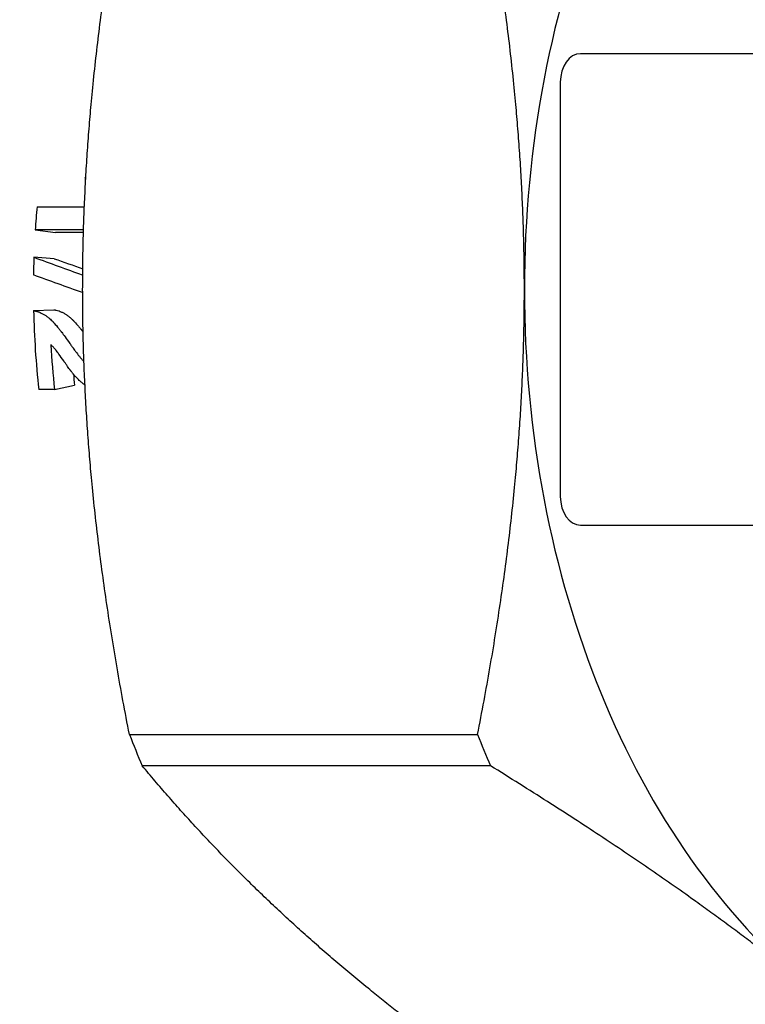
# Model space of a CAD drawing. Header units: inches. Extents: x 1 to 669, y 0 to 417.
# Tile 261 of 448: x 362.6 to 363.36, y 231.872 to 232.903. Entities that reach past the tile are written whole.
import ezdxf

# ---------------------------------------------------------------- set-up
doc = ezdxf.new("R2010")
doc.units = ezdxf.units.IN
doc.header["$LTSCALE"] = 12
doc.header["$MEASUREMENT"] = 0
doc.header["$PDMODE"] = 1
doc.layers.get('Defpoints').update_dxf_attribs({"linetype": 'CONTINUOUS'})
doc.layers.add('D', color=2, linetype='CONTINUOUS')
doc.layers.add('Q', color=4, linetype='CONTINUOUS')
doc.styles.get("Standard").update_dxf_attribs({"font": 'SIMPLEX.SHX', "width": 0.875})
doc.dimstyles.get("Standard").update_dxf_attribs({"dimscale": 28, "dimtxt": 0.125, "dimasz": 0.125, "dimexe": 0.04375, "dimexo": 0.0625, "dimgap": 0.04375, "dimtad": 0, "dimtih": 1, "dimtoh": 1, "dimdec": 4, "dimzin": 12, "dimdsep": 46, "dimlunit": 5, "dimtxsty": 'Standard', "dimcen": 0, "dimclrd": 256, "dimclre": 256, "dimclrt": 256, "dimadec": 1, "dimazin": 3, "dimtfac": 0.875, "dimtdec": 4, "dimtofl": 0, "dimtmove": 0, "dimatfit": 2, "dimfxl": 1, "dimtolj": 1, "dimtzin": 12, "dimlwd": 13, "dimlwe": 13, "dimarcsym": 0})
doc.dimstyles.new('STANDARD$0', dxfattribs={"dimscale": 32, "dimtxt": 0.09375, "dimasz": 0.0625, "dimexe": 0.03125, "dimexo": 0.03125, "dimgap": 0.03125, "dimtad": 1, "dimtih": 1, "dimtoh": 1, "dimdec": 4, "dimzin": 12, "dimdsep": 46, "dimlunit": 5, "dimtxsty": 'Standard', "dimcen": -0.03125, "dimclrd": 256, "dimclre": 256, "dimclrt": 256, "dimadec": 0, "dimazin": 0, "dimtfac": 0.875, "dimtdec": 4, "dimtofl": 0, "dimtmove": 0, "dimatfit": 3, "dimfxl": 1, "dimtolj": 1, "dimtzin": 12, "dimlwd": 13, "dimlwe": 13, "dimarcsym": 0})

# ---------------------------------------------------------------- blocks, each defined once
blk = doc.blocks.new('*D70')
at = {"layer": 'D', "lineweight": 13, "transparency": 16777216}
for p, q in [((327.5446, 287.0038), (425.2048, 287.0038)), ((424.2048, 285.0038), (424.2048, 231.3716)), ((424.2048, 167.621), (424.2048, 223.2466)), ((370.1312, 165.621), (425.2048, 165.621))]:
    blk.add_line(p, q, dxfattribs=at)
at = {"layer": 'D', "transparency": 16777216}
for points in [[(423.8715, 285.0038), (424.5382, 285.0038), (424.2048, 287.0038)], [(423.8715, 167.621), (424.5382, 167.621), (424.2048, 165.621)]]:
    blk.add_solid(points, dxfattribs=at)
at = {"layer": 'Defpoints', "color": 0, "transparency": 16777216}
for p in [(326.5446, 287.0038), (369.1312, 165.621), (424.2048, 165.621)]:
    blk.add_point(p, dxfattribs=at)
at = {"layer": 'D', "transparency": 16777216, "insert": (424.2048, 227.3091), "char_height": 3, "attachment_point": 5}
blk.add_mtext('\\A1;121{\\H0.875x;\\S1/2;}{}{\\C2;%%p1}', dxfattribs=at)

msp = doc.modelspace()

# ---------------------------------------------------------------- linework, layer by layer
at = {"layer": 'Q', "extrusion": (-1, 4.93038e-32, -2.22045e-16)}
for p, q in [((363.58083, 232.86783), (363.18731, 232.86783)), ((363.16613, 232.83787), (363.16613, 232.40408)), ((362.66888, 232.7381), (362.6694, 232.7381)), ((362.61833, 232.70754), (362.66791, 232.70754)), ((362.66704, 232.68328), (362.61645, 232.68328)), ((362.61645, 232.68328), (362.63758, 232.68055)), ((362.66696, 232.68055), (362.63758, 232.68055)), ((362.63622, 232.65311), (362.61503, 232.65458)), ((362.6147, 232.59878), (362.6359, 232.59975)), ((362.63664, 232.51622), (362.62014, 232.51622)), ((362.63664, 232.51622), (362.65761, 232.5208)), ((363.18731, 232.37412), (363.58083, 232.37412)), ((362.71509, 232.15493), (363.07956, 232.15493)), ((363.09292, 232.1222), (362.72845, 232.1222))]:
    msp.add_line(p, q, dxfattribs=at)
at = {"layer": 'Q'}
for centre, major_axis, ratio, start_param, end_param in [((363.72605, 232.62097), (0, -0.845), 0.7071068, -2.6179939, -1.5707963), ((363.18737, 232.83779), (-0.00012, 0.03004), 0.7070988, -0.002739, 1.5653183), ((363.09881, 232.62097), (0, -0.685), 0.7071068, -1.6975115, -1.6618867), ((363.09881, 232.62097), (0, -0.685), 0.7071068, -1.6198792, -1.5930122), ((363.72605, 232.62097), (0, -0.845), 0.7071068, -1.5707963, -0.5235988), ((363.09881, 232.62097), (0, -0.685), 0.7071068, -1.5383876, -1.4172635), ((363.11531, 232.62097), (0, -0.685), 0.7071068, -1.4861009, -1.4172635), ((363.11531, 232.62097), (0, -0.655), 0.7071068, -1.4349358, -1.4172635), ((363.18737, 232.40416), (0.00012, 0.03004), 0.7070988, 1.5762744, 3.1443316), ((363.3126, 232.62097), (0, -0.965), 0.7071068, -1.0667753, -1.0276198), ((363.67706, 232.62097), (0, -0.965), 0.7071068, -1.0667753, -1.0276198)]:
    msp.add_ellipse(centre, major_axis=major_axis, ratio=ratio, start_param=start_param, end_param=end_param, dxfattribs=at)
for points, weights in [([(362.6661, 232.62097), (362.6661, 232.83855), (362.71509, 233.08702)], [1.71062260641, 1.71062260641, 1.59721116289]), ([(363.12855, 232.62097), (363.12855, 232.83855), (363.07956, 233.08702)], [1.71062260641, 1.71062260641, 1.59721116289]), ([(362.71509, 232.15493), (362.6661, 232.4034), (362.6661, 232.62097)], [1.59721116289, 1.71062260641, 1.71062260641]), ([(363.07956, 232.15493), (363.12855, 232.4034), (363.12855, 232.62097)], [1.59721116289, 1.71062260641, 1.71062260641]), ([(362.96485, 231.88918), (362.83162, 231.99797), (362.72845, 232.1222)], [1.71062260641, 1.71062260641, 1.59721116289]), ([(363.4273, 231.88918), (363.29406, 231.99797), (363.09292, 232.1222)], [1.71062260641, 1.71062260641, 1.59721116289]), ([(363.29924, 231.65616), (363.09809, 231.78039), (362.96485, 231.88918)], [1.59721116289, 1.71062260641, 1.71062260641])]:
    msp.add_rational_spline(points, weights, degree=2, dxfattribs=at)
for points, knots in [([(362.66926, 232.73555), (362.66921, 232.73584), (362.66917, 232.73612), (362.66912, 232.73643), (362.66905, 232.73694), (362.66897, 232.7375), (362.66888, 232.7381)], [0.935937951, 0.935937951, 0.935937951, 0.935937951, 0.960215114, 0.960215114, 0.960215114, 1, 1, 1, 1]), ([(362.6147, 232.59878), (362.61531, 232.59866), (362.61585, 232.59855), (362.61631, 232.59845), (362.61654, 232.5984), (362.61675, 232.59835), (362.61694, 232.59831), (362.61708, 232.59828), (362.61721, 232.59825), (362.61733, 232.59822), (362.61776, 232.59812), (362.61853, 232.59791), (362.61912, 232.59773), (362.61948, 232.59761), (362.61984, 232.59749), (362.62018, 232.59736), (362.62104, 232.59705), (362.62192, 232.59668), (362.6228, 232.59625), (362.62369, 232.59583), (362.62461, 232.59533), (362.6255, 232.59481), (362.62638, 232.59429), (362.62725, 232.59374), (362.6281, 232.59314), (362.62852, 232.59285), (362.62894, 232.59254), (362.62935, 232.59222), (362.62976, 232.59191), (362.6302, 232.59156), (362.63057, 232.59125), (362.63171, 232.59031), (362.63289, 232.58922), (362.6341, 232.588), (362.6343, 232.58779), (362.63451, 232.58758), (362.63471, 232.58737), (362.63481, 232.58727), (362.63492, 232.58716), (362.63502, 232.58705), (362.63512, 232.58694), (362.63525, 232.58681), (362.63533, 232.58672), (362.63662, 232.58536), (362.6381, 232.58364), (362.6398, 232.58155), (362.64066, 232.5805), (362.64145, 232.57952), (362.64217, 232.57861), (362.64254, 232.57816), (362.64288, 232.57772), (362.64321, 232.5773), (362.64338, 232.57709), (362.64354, 232.57688), (362.64369, 232.57668), (362.64385, 232.57647), (362.64402, 232.57625), (362.64415, 232.57608), (362.64619, 232.57342), (362.64898, 232.56957), (362.65257, 232.56452)], [0, 0, 0, 0, 0.03125, 0.03125, 0.03125, 0.046875, 0.046875, 0.046875, 0.0585938, 0.0585938, 0.0585938, 0.0999951, 0.0999951, 0.0999951, 0.125, 0.125, 0.125, 0.1875, 0.1875, 0.1875, 0.25, 0.25, 0.25, 0.3125, 0.3125, 0.3125, 0.34375, 0.34375, 0.34375, 0.375, 0.375, 0.375, 0.46875, 0.46875, 0.46875, 0.484375, 0.484375, 0.484375, 0.4921875, 0.4921875, 0.4921875, 0.5, 0.5, 0.5, 0.625, 0.625, 0.625, 0.6875, 0.6875, 0.6875, 0.71875, 0.71875, 0.71875, 0.734375, 0.734375, 0.734375, 0.75, 0.75, 0.75, 1, 1, 1, 1]), ([(362.6359, 232.59975), (362.63651, 232.59963), (362.63705, 232.59953), (362.63751, 232.59943), (362.63774, 232.59939), (362.63795, 232.59934), (362.63814, 232.5993), (362.63824, 232.59928), (362.63834, 232.59926), (362.63843, 232.59924), (362.6392, 232.59907), (362.64042, 232.59874), (362.64138, 232.5984), (362.64224, 232.59809), (362.64312, 232.59774), (362.644, 232.59733), (362.64488, 232.59693), (362.6458, 232.59646), (362.64669, 232.59596), (362.64758, 232.59546), (362.64845, 232.59493), (362.6493, 232.59436), (362.64972, 232.59407), (362.65014, 232.59378), (362.65055, 232.59348), (362.65096, 232.59318), (362.65139, 232.59285), (362.65177, 232.59255), (362.65253, 232.59194), (362.65331, 232.59128), (362.65411, 232.59055), (362.65451, 232.59019), (362.6549, 232.58981), (362.65531, 232.58942), (362.65551, 232.58923), (362.65571, 232.58903), (362.65592, 232.58883), (362.65601, 232.58873), (362.65611, 232.58863), (362.65621, 232.58854), (362.65631, 232.58843), (362.65643, 232.58831), (362.65651, 232.58822), (362.6578, 232.58691), (362.65928, 232.58528), (362.66098, 232.58328), (362.66183, 232.58228), (362.66262, 232.58135), (362.66334, 232.58048), (362.6637, 232.58004), (362.66404, 232.57962), (362.66437, 232.57922), (362.66454, 232.57902), (362.6647, 232.57881), (362.66486, 232.57862), (362.66502, 232.57843), (362.66519, 232.57822), (362.66531, 232.57806), (362.66571, 232.57756), (362.66613, 232.57702), (362.66658, 232.57645)], [0, 0, 0, 0, 0.03100084, 0.03100084, 0.03100084, 0.04647572, 0.04647572, 0.04647572, 0.0546875, 0.0546875, 0.0546875, 0.12463228, 0.12463228, 0.12463228, 0.18755463, 0.18755463, 0.18755463, 0.25, 0.25, 0.25, 0.3125, 0.3125, 0.3125, 0.34328086, 0.34328086, 0.34328086, 0.37437678, 0.37437678, 0.37437678, 0.4375, 0.4375, 0.4375, 0.46875, 0.46875, 0.46875, 0.484375, 0.484375, 0.484375, 0.49169078, 0.49169078, 0.49169078, 0.49946009, 0.49946009, 0.49946009, 0.62503283, 0.62503283, 0.62503283, 0.6875, 0.6875, 0.6875, 0.71875, 0.71875, 0.71875, 0.73464893, 0.73464893, 0.73464893, 0.75, 0.75, 0.75, 0.79917384, 0.79917384, 0.79917384, 0.79917384]), ([(362.65983, 232.52839), (362.65911, 232.52914), (362.65849, 232.52982), (362.65797, 232.53042), (362.6577, 232.53072), (362.65748, 232.53099), (362.65721, 232.53131), (362.65694, 232.53163), (362.65664, 232.53199), (362.65632, 232.53239), (362.65616, 232.53259), (362.65599, 232.53279), (362.65582, 232.53301), (362.65564, 232.53322), (362.65558, 232.5333), (362.65547, 232.53344), (362.65525, 232.53372), (362.655, 232.53403), (362.65473, 232.53438), (362.65446, 232.53473), (362.65417, 232.53511), (362.65385, 232.53553), (362.65369, 232.53574), (362.65352, 232.53595), (362.65335, 232.53618), (362.65327, 232.53629), (362.65318, 232.53641), (362.65309, 232.53652), (362.653, 232.53664), (362.65286, 232.53683), (362.65282, 232.53688), (362.65224, 232.53766), (362.6514, 232.53881), (362.65031, 232.54034), (362.64976, 232.5411), (362.64915, 232.54196), (362.64848, 232.54292), (362.64815, 232.54339), (362.6478, 232.54389), (362.64743, 232.54442), (362.64725, 232.54468), (362.64706, 232.54495), (362.64687, 232.54522), (362.64677, 232.54536), (362.64668, 232.5455), (362.64658, 232.54564), (362.64648, 232.54578), (362.64636, 232.54595), (362.64628, 232.54606), (362.64443, 232.54873), (362.64276, 232.55111), (362.64125, 232.55321), (362.641, 232.55356), (362.64076, 232.5539), (362.64051, 232.55423), (362.64039, 232.5544), (362.64027, 232.55456), (362.64015, 232.55473), (362.64007, 232.55485), (362.63998, 232.55497), (362.63989, 232.55509), (362.63963, 232.55545), (362.63914, 232.55611), (362.63883, 232.55652), (362.6387, 232.55671), (362.63857, 232.55687), (362.63845, 232.55702), (362.63834, 232.55717), (362.63827, 232.55726), (362.63815, 232.55742), (362.6379, 232.55773), (362.63763, 232.55806), (362.63734, 232.5584), (362.63705, 232.55874), (362.63671, 232.55912), (362.6364, 232.55947), (362.63609, 232.55981), (362.63578, 232.56014), (362.63548, 232.56045), (362.63525, 232.56068), (362.63503, 232.56091), (362.6348, 232.56113), (362.63413, 232.56177), (362.63364, 232.5622), (362.63268, 232.56303)], [0, 0, 0, 0, 0.0625, 0.0625, 0.0625, 0.09375, 0.09375, 0.09375, 0.125, 0.125, 0.125, 0.140625, 0.140625, 0.140625, 0.15625, 0.15625, 0.15625, 0.1875, 0.1875, 0.1875, 0.21875, 0.21875, 0.21875, 0.234375, 0.234375, 0.234375, 0.2421875, 0.2421875, 0.2421875, 0.25, 0.25, 0.25, 0.375, 0.375, 0.375, 0.4375, 0.4375, 0.4375, 0.46875, 0.46875, 0.46875, 0.484375, 0.484375, 0.484375, 0.4921875, 0.4921875, 0.4921875, 0.5, 0.5, 0.5, 0.6875, 0.6875, 0.6875, 0.71875, 0.71875, 0.71875, 0.734375, 0.734375, 0.734375, 0.7460938, 0.7460938, 0.7460938, 0.78125, 0.78125, 0.78125, 0.796875, 0.796875, 0.796875, 0.8125, 0.8125, 0.8125, 0.84375, 0.84375, 0.84375, 0.875, 0.875, 0.875, 0.90625, 0.90625, 0.90625, 0.9296875, 0.9296875, 0.9296875, 1, 1, 1, 1]), ([(362.65257, 232.56452), (362.65352, 232.56318), (362.65431, 232.56208), (362.65491, 232.56124), (362.65522, 232.56082), (362.65547, 232.56046), (362.65569, 232.56016), (362.6558, 232.56001), (362.65589, 232.55988), (362.65598, 232.55976), (362.65602, 232.55971), (362.65606, 232.55965), (362.65609, 232.5596), (362.65613, 232.55955), (362.65615, 232.55952), (362.6562, 232.55946), (362.65656, 232.55896), (362.65704, 232.5583), (362.65766, 232.55747), (362.65797, 232.55705), (362.65831, 232.5566), (362.65868, 232.5561), (362.65887, 232.55585), (362.65907, 232.55559), (362.65927, 232.55532), (362.65947, 232.55505), (362.65966, 232.55479), (362.6599, 232.55448), (362.66085, 232.55323), (362.66151, 232.55235), (362.6619, 232.55186), (362.66195, 232.55179), (362.66199, 232.55174), (362.66203, 232.55169), (362.66207, 232.55164), (362.66215, 232.55154), (362.66221, 232.55146), (362.66234, 232.5513), (362.66248, 232.55113), (362.66263, 232.55095), (362.66292, 232.55058), (362.66325, 232.55019), (362.66361, 232.54975), (362.66397, 232.54931), (362.66439, 232.54881), (362.66476, 232.54839), (362.66512, 232.54796), (362.66545, 232.54758), (362.66573, 232.54726), (362.66602, 232.54694), (362.66628, 232.54666), (362.66661, 232.54632), (362.66687, 232.54605), (362.66716, 232.54576), (362.66748, 232.54545)], [0, 0, 0, 0, 0.12499949, 0.12499949, 0.12499949, 0.18749924, 0.18749924, 0.18749924, 0.21874912, 0.21874912, 0.21874912, 0.23437405, 0.23437405, 0.23437405, 0.24999899, 0.24999899, 0.24999899, 0.37499848, 0.37499848, 0.37499848, 0.43749823, 0.43749823, 0.43749823, 0.46874811, 0.46874811, 0.46874811, 0.49999798, 0.49999798, 0.49999798, 0.62499747, 0.62499747, 0.62499747, 0.64062241, 0.64062241, 0.64062241, 0.65624735, 0.65624735, 0.65624735, 0.68749722, 0.68749722, 0.68749722, 0.74999697, 0.74999697, 0.74999697, 0.81249672, 0.81249672, 0.81249672, 0.87499646, 0.87499646, 0.87499646, 0.93749621, 0.93749621, 0.93749621, 0.9865544, 0.9865544, 0.9865544, 0.9865544]), ([(362.66851, 232.52095), (362.66837, 232.52104), (362.66823, 232.52114), (362.66809, 232.52124), (362.66762, 232.52157), (362.66714, 232.52192), (362.66665, 232.52229), (362.6664, 232.52248), (362.66616, 232.52267), (362.66591, 232.52287), (362.66566, 232.52306), (362.66539, 232.52328), (362.66515, 232.52347), (362.66424, 232.52421), (362.6634, 232.52495), (362.6626, 232.52568), (362.66192, 232.52631), (362.66148, 232.52675), (362.66066, 232.52756), (362.6604, 232.52782), (362.66013, 232.52809), (362.65983, 232.52839)], [0.60621486, 0.60621486, 0.60621486, 0.60621486, 0.625, 0.625, 0.625, 0.6875, 0.6875, 0.6875, 0.71875, 0.71875, 0.71875, 0.75, 0.75, 0.75, 0.8671875, 0.8671875, 0.8671875, 0.96809267, 0.96809267, 0.96809267, 1, 1, 1, 1])]:
    msp.add_open_spline(points, degree=3, knots=knots, dxfattribs=at)
for points in [[(362.61503, 232.65458), (362.63201, 232.64839), (362.64905, 232.64219), (362.66616, 232.63599)], [(362.63622, 232.65311), (362.6462, 232.64963), (362.6562, 232.64615), (362.66621, 232.64267)], [(362.6661, 232.61758), (362.64886, 232.62378), (362.63169, 232.62999), (362.61457, 232.63619)]]:
    msp.add_open_spline(points, degree=3, dxfattribs=at)

# ---------------------------------------------------------------- dimensions: what is measured, and where the dimension line sits
at = {"layer": 'D'}
dim = msp.add_linear_dim(base=(424.20482, 165.62097), p1=(326.54465, 287.0038), p2=(369.1312, 165.62097), angle=90, text='<>{}{\\C2;%%p1}', dimstyle='STANDARD$0', override={"dimdec": 1, "dimtp": 1, "dimtm": 1, "dimarcsym": 1}, dxfattribs=at)
dim.commit()
dim.dimension.update_dxf_attribs({"geometry": '*D70', "text_midpoint": (424.20482, 227.30911), "dimtype": 160})

# ---------------------------------------------------------------- leaders
at = {"layer": 'D', "annotation_type": 0, "has_hookline": 1, "hookline_direction": 0, "text_width": 26.6875}
msp.add_leader([(346.29356, 235.62097), (369.49455, 221.78919), (372.99455, 221.78919)], dimstyle='Standard', override={"dimgap": 0.04375, "dimtad": 0, "dimarcsym": 1}, dxfattribs=at)

doc.saveas('drawing.dxf')
